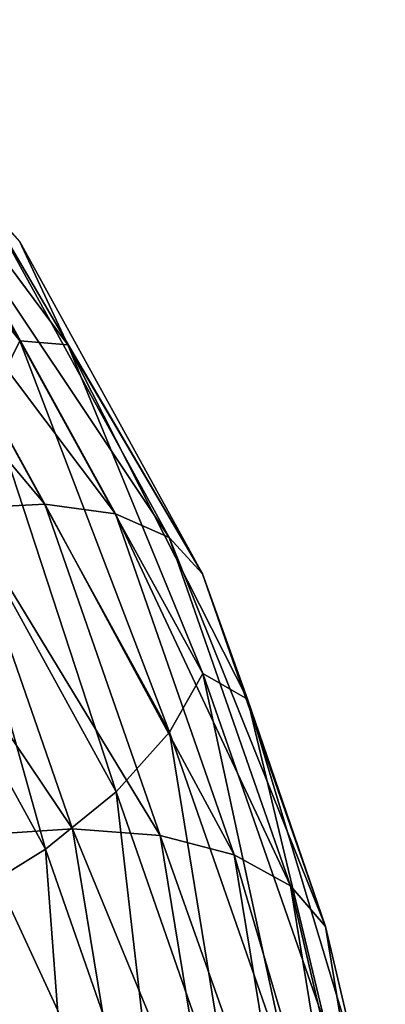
# Model space of a CAD drawing. Header units: metres. Extents: x -80 to 80, y -455 to 95.
# Tile 314 of 656: x 20.3 to 23.35, y -189.61 to -181.4. Entities that reach past the tile are written whole.
import ezdxf

# ---------------------------------------------------------------- set-up
doc = ezdxf.new("R2010")
doc.units = ezdxf.units.M
doc.layers.add('solid_501010_k_01_01', color=7, linetype='CONTINUOUS')
doc.layers.add('solid_501010_k_01_02', color=7, linetype='CONTINUOUS')

msp = doc.modelspace()

# ---------------------------------------------------------------- linework, layer by layer
at = {"layer": 'solid_501010_k_01_01'}
for points in [[(20.296017, -183.24472, 625.60498), (20.6991, -184.110626, 626.072205), (21.822929, -186.01799, 624.003845)], [(21.822929, -186.01799, 624.003845), (20.6991, -184.110626, 626.072205), (22.197088, -187.06398, 624.367126)], [(21.822929, -186.01799, 624.003845), (22.197088, -187.06398, 624.367126), (22.848148, -188.959305, 622.305664)], [(21.547531, -187.338562, 626.078064), (22.559813, -190.242752, 624.401367), (21.824995, -186.850388, 625.447205)], [(21.824995, -186.850388, 625.447205), (22.850311, -189.791977, 623.74884), (22.197088, -187.06398, 624.367126)], [(22.559813, -190.242752, 624.401367), (22.850311, -189.791977, 623.74884), (21.824995, -186.850388, 625.447205)], [(22.850311, -189.791977, 623.74884), (23.137434, -190.185211, 622.565063), (22.197088, -187.06398, 624.367126)], [(22.848148, -188.959305, 622.305664), (22.197088, -187.06398, 624.367126), (23.137434, -190.185211, 622.565063)], [(23.049154, -191.623199, 619.855835), (22.570147, -191.302948, 619.238281), (22.086849, -188.362564, 620.935913)], [(22.555599, -188.620407, 621.589478), (23.049154, -191.623199, 619.855835), (22.086849, -188.362564, 620.935913)], [(23.348104, -192.001053, 620.5495), (23.049154, -191.623199, 619.855835), (22.555599, -188.620407, 621.589478)], [(22.848148, -188.959305, 622.305664), (23.348104, -192.001053, 620.5495), (22.555599, -188.620407, 621.589478)], [(22.848148, -188.959305, 622.305664), (23.137434, -190.185211, 622.565063), (23.348104, -192.001053, 620.5495)]]:
    msp.add_3dface(points, dxfattribs=at)
at = {"layer": 'solid_501010_k_01_02'}
for points in [[(18.304247, -181.535141, 628.51593), (20.297937, -184.076859, 627.048462), (18.681108, -181.399338, 627.637573)], [(20.297937, -184.076859, 627.048462), (20.6991, -184.110626, 626.072205), (18.681108, -181.399338, 627.637573)], [(20.296017, -183.24472, 625.60498), (18.681108, -181.399338, 627.637573), (20.6991, -184.110626, 626.072205)], [(20.039888, -184.600281, 627.659058), (20.297937, -184.076859, 627.048462), (18.304247, -181.535141, 628.51593)], [(19.071091, -182.831116, 623.483215), (20.50585, -185.437012, 621.978699), (18.422104, -182.957596, 622.957703)], [(21.095791, -185.519257, 622.577515), (20.50585, -185.437012, 621.978699), (19.071091, -182.831116, 623.483215)], [(19.619755, -182.838394, 624.125305), (21.095791, -185.519257, 622.577515), (19.071091, -182.831116, 623.483215)], [(21.543507, -185.716751, 623.26593), (21.095791, -185.519257, 622.577515), (19.619755, -182.838394, 624.125305)], [(20.036146, -182.978989, 624.846558), (21.543507, -185.716751, 623.26593), (19.619755, -182.838394, 624.125305)], [(20.50585, -185.437012, 621.978699), (19.808039, -185.474808, 621.504395), (18.422104, -182.957596, 622.957703)], [(21.822929, -186.01799, 624.003845), (21.543507, -185.716751, 623.26593), (20.036146, -182.978989, 624.846558)], [(20.296017, -183.24472, 625.60498), (21.822929, -186.01799, 624.003845), (20.036146, -182.978989, 624.846558)], [(20.039888, -184.600281, 627.659058), (21.547531, -187.338562, 626.078064), (20.297937, -184.076859, 627.048462)], [(20.297937, -184.076859, 627.048462), (21.824995, -186.850388, 625.447205), (20.6991, -184.110626, 626.072205)], [(21.547531, -187.338562, 626.078064), (21.824995, -186.850388, 625.447205), (20.297937, -184.076859, 627.048462)], [(21.824995, -186.850388, 625.447205), (22.197088, -187.06398, 624.367126), (20.6991, -184.110626, 626.072205)], [(19.625101, -185.154449, 628.143005), (21.10154, -187.836044, 626.594727), (20.039888, -184.600281, 627.659058)], [(21.10154, -187.836044, 626.594727), (21.547531, -187.338562, 626.078064), (20.039888, -184.600281, 627.659058)], [(19.07773, -185.707062, 628.472107), (20.512987, -188.313858, 626.967102), (19.625101, -185.154449, 628.143005)], [(20.512987, -188.313858, 626.967102), (21.10154, -187.836044, 626.594727), (19.625101, -185.154449, 628.143005)], [(19.808039, -185.474808, 621.504395), (20.7386, -188.144547, 619.963013), (19.042994, -185.630447, 621.18219)], [(20.50585, -185.437012, 621.978699), (21.469193, -188.200806, 620.383057), (19.808039, -185.474808, 621.504395)], [(21.469193, -188.200806, 620.383057), (20.7386, -188.144547, 619.963013), (19.808039, -185.474808, 621.504395)], [(22.086849, -188.362564, 620.935913), (21.469193, -188.200806, 620.383057), (20.50585, -185.437012, 621.978699)], [(21.095791, -185.519257, 622.577515), (22.086849, -188.362564, 620.935913), (20.50585, -185.437012, 621.978699)], [(22.555599, -188.620407, 621.589478), (22.086849, -188.362564, 620.935913), (21.095791, -185.519257, 622.577515)], [(21.543507, -185.716751, 623.26593), (22.555599, -188.620407, 621.589478), (21.095791, -185.519257, 622.577515)], [(20.7386, -188.144547, 619.963013), (19.937613, -188.197067, 619.700378), (19.042994, -185.630447, 621.18219)], [(19.816151, -188.744202, 627.173462), (20.512987, -188.313858, 626.967102), (19.07773, -185.707062, 628.472107)], [(22.848148, -188.959305, 622.305664), (22.555599, -188.620407, 621.589478), (21.543507, -185.716751, 623.26593)], [(21.822929, -186.01799, 624.003845), (22.848148, -188.959305, 622.305664), (21.543507, -185.716751, 623.26593)], [(21.10154, -187.836044, 626.594727), (22.092867, -190.68013, 624.952698), (21.547531, -187.338562, 626.078064)], [(22.092867, -190.68013, 624.952698), (22.559813, -190.242752, 624.401367), (21.547531, -187.338562, 626.078064)], [(20.512987, -188.313858, 626.967102), (21.476667, -191.078613, 625.37085), (21.10154, -187.836044, 626.594727)], [(21.476667, -191.078613, 625.37085), (22.092867, -190.68013, 624.952698), (21.10154, -187.836044, 626.594727)], [(19.937613, -188.197067, 619.700378), (20.373882, -190.851334, 618.167908), (19.112877, -188.355316, 619.610291)], [(20.7386, -188.144547, 619.963013), (21.192396, -190.905441, 618.369019), (19.937613, -188.197067, 619.700378)], [(21.192396, -190.905441, 618.369019), (20.373882, -190.851334, 618.167908), (19.937613, -188.197067, 619.700378)], [(21.938976, -191.05896, 618.73291), (21.192396, -190.905441, 618.369019), (20.7386, -188.144547, 619.963013)], [(21.469193, -188.200806, 620.383057), (21.938976, -191.05896, 618.73291), (20.7386, -188.144547, 619.963013)], [(22.570147, -191.302948, 619.238281), (21.938976, -191.05896, 618.73291), (21.469193, -188.200806, 620.383057)], [(22.086849, -188.362564, 620.935913), (22.570147, -191.302948, 619.238281), (21.469193, -188.200806, 620.383057)], [(20.373882, -190.851334, 618.167908), (19.531099, -190.89978, 618.141235), (19.112877, -188.355316, 619.610291)], [(19.816151, -188.744202, 627.173462), (20.747093, -191.415039, 625.631409), (20.512987, -188.313858, 626.967102)], [(20.747093, -191.415039, 625.631409), (21.476667, -191.078613, 625.37085), (20.512987, -188.313858, 626.967102)], [(19.946632, -191.669785, 625.719238), (20.747093, -191.415039, 625.631409), (19.816151, -188.744202, 627.173462)]]:
    msp.add_3dface(points, dxfattribs=at)

doc.saveas('drawing.dxf')
